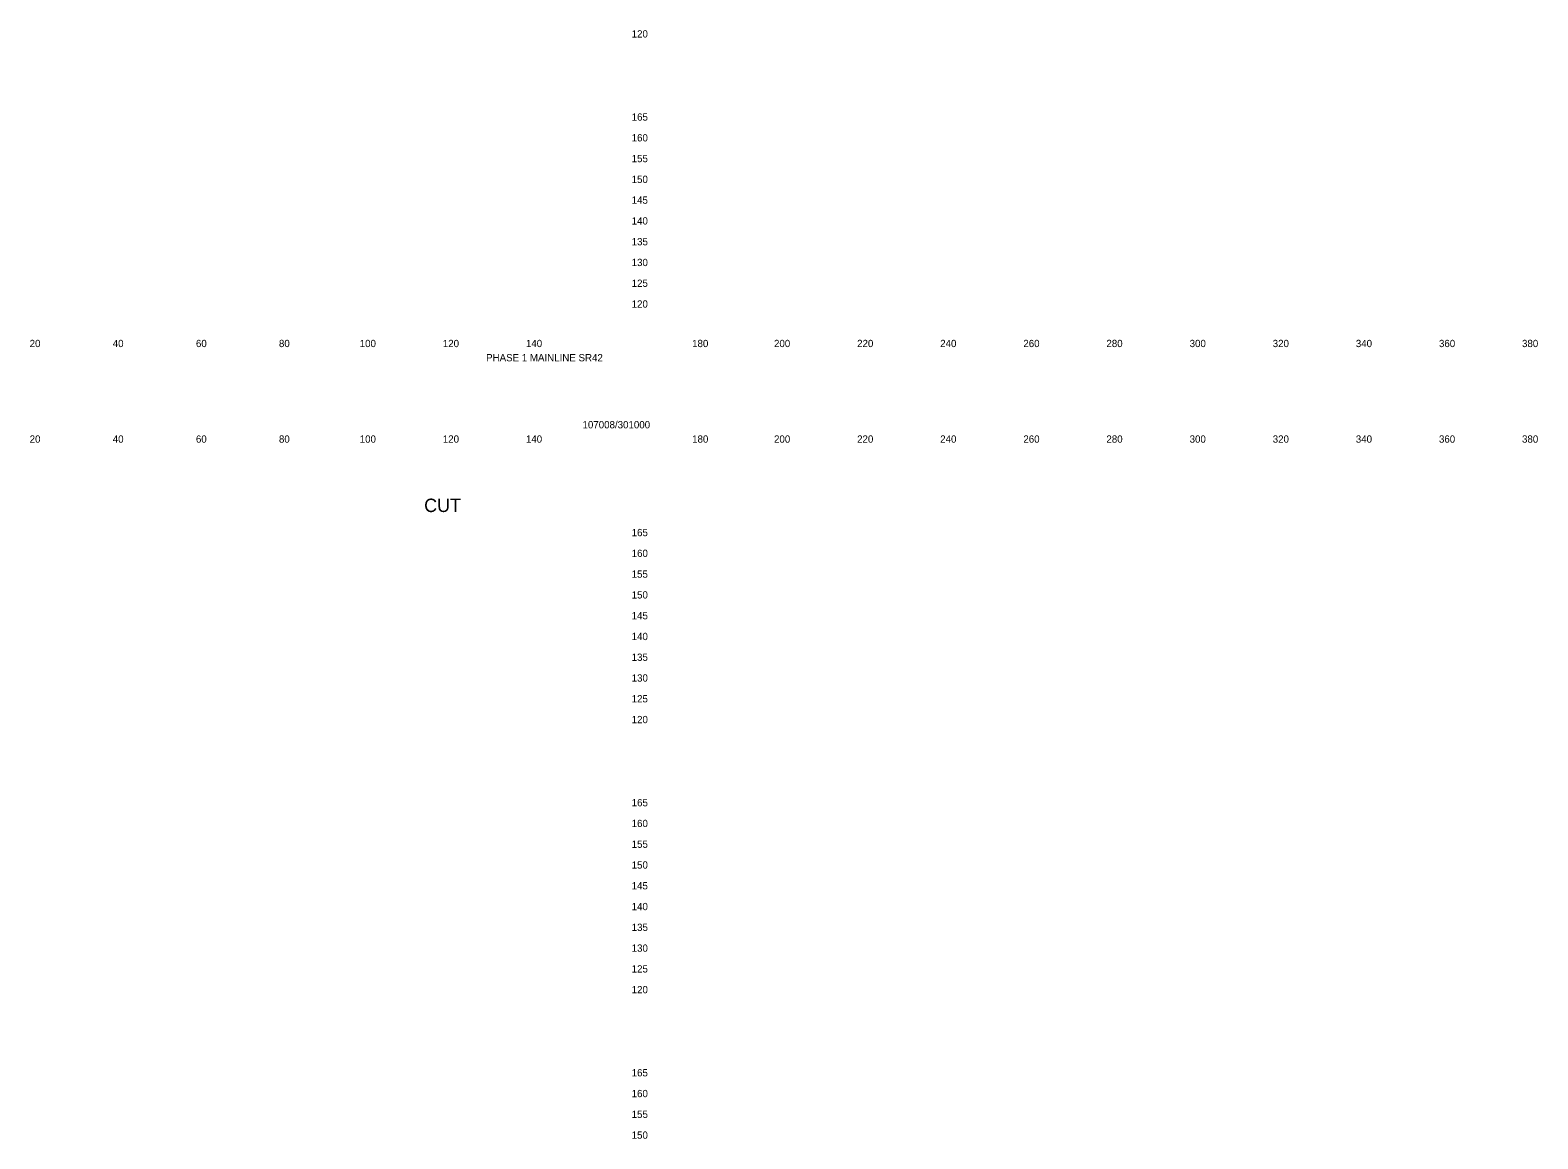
# Model space of a CAD drawing. Extents: x 21281 to 22024, y 6472 to 15198.
# Drawn here: x 21661.4 to 22024.2, y 6744.8 to 7011.6 of the extents above; entities that cross this region are included whole.
import ezdxf

# ---------------------------------------------------------------- set-up
doc = ezdxf.new("R2010")
doc.units = 0
doc.layers.add('XS_SHEET_LABELS_ELEVATION', color=7, linetype='Continuous')
doc.layers.add('XS_SHEET_LABELS_OFFSET', color=7, linetype='Continuous')

msp = doc.modelspace()

# ---------------------------------------------------------------- texts
at = {"layer": 'XS_SHEET_LABELS_ELEVATION'}
for s, p in [('  120  ', (21804.84, 7009.84)), ('  165  ', (21804.84, 6989.84)), ('  160  ', (21804.84, 6984.84)), ('  155  ', (21804.84, 6979.84)), ('  150  ', (21804.84, 6974.84)), ('  145  ', (21804.84, 6969.84)), ('  140  ', (21804.84, 6964.84)), ('  135  ', (21804.84, 6959.84)), ('  130  ', (21804.84, 6954.84)), ('  125  ', (21804.84, 6949.84)), ('  120  ', (21804.84, 6944.84)), ('  165  ', (21804.84, 6889.84)), ('  160  ', (21804.84, 6884.84)), ('  155  ', (21804.84, 6879.84)), ('  150  ', (21804.84, 6874.84)), ('  145  ', (21804.84, 6869.84)), ('  140  ', (21804.84, 6864.84)), ('  135  ', (21804.84, 6859.84)), ('  130  ', (21804.84, 6854.84)), ('  125  ', (21804.84, 6849.84)), ('  120  ', (21804.84, 6844.84)), ('  165  ', (21804.84, 6824.84)), ('  160  ', (21804.84, 6819.84)), ('  155  ', (21804.84, 6814.84)), ('  150  ', (21804.84, 6809.84)), ('  145  ', (21804.84, 6804.84)), ('  140  ', (21804.84, 6799.84)), ('  135  ', (21804.84, 6794.84)), ('  130  ', (21804.84, 6789.84)), ('  125  ', (21804.84, 6784.84)), ('  120  ', (21804.84, 6779.84)), ('  165  ', (21804.84, 6759.84)), ('  160  ', (21804.84, 6754.84)), ('  155  ', (21804.84, 6749.84)), ('  150  ', (21804.84, 6744.84))]:
    msp.add_text(s, height=1.75, dxfattribs=at).set_placement(p)
at = {"layer": 'XS_SHEET_LABELS_OFFSET'}
for s, height, p in [('  20  ', 1.75, (21659.95, 6935.34)), ('  40  ', 1.75, (21679.95, 6935.34)), ('  60  ', 1.75, (21699.97, 6935.34)), ('  80  ', 1.75, (21719.95, 6935.34)), ('  100  ', 1.75, (21739.39, 6935.34)), ('  120  ', 1.75, (21759.39, 6935.34)), ('  140  ', 1.75, (21779.39, 6935.34)), ('  180  ', 1.75, (21819.39, 6935.34)), ('  200  ', 1.75, (21839.1, 6935.34)), ('  220  ', 1.75, (21859.1, 6935.34)), ('  240  ', 1.75, (21879.1, 6935.34)), ('  260  ', 1.75, (21899.11, 6935.34)), ('  280  ', 1.75, (21919.1, 6935.34)), ('  300  ', 1.75, (21939.13, 6935.34)), ('  320  ', 1.75, (21959.13, 6935.34)), ('  340  ', 1.75, (21979.13, 6935.34)), ('  360  ', 1.75, (21999.14, 6935.34)), ('  380  ', 1.75, (22019.13, 6935.34)), ('PHASE 1 MAINLINE SR42', 1.75, (21771.11, 6931.92)), ('107008/301000', 1.75, (21794.31, 6915.79)), ('  20  ', 1.75, (21659.95, 6912.34)), ('  40  ', 1.75, (21679.95, 6912.34)), ('  60  ', 1.75, (21699.97, 6912.34)), ('  80  ', 1.75, (21719.95, 6912.34)), ('  100  ', 1.75, (21739.39, 6912.34)), ('  120  ', 1.75, (21759.39, 6912.34)), ('  140  ', 1.75, (21779.39, 6912.34)), ('  180  ', 1.75, (21819.39, 6912.34)), ('  200  ', 1.75, (21839.1, 6912.34)), ('  220  ', 1.75, (21859.1, 6912.34)), ('  240  ', 1.75, (21879.1, 6912.34)), ('  260  ', 1.75, (21899.11, 6912.34)), ('  280  ', 1.75, (21919.1, 6912.34)), ('  300  ', 1.75, (21939.13, 6912.34)), ('  320  ', 1.75, (21959.13, 6912.34)), ('  340  ', 1.75, (21979.13, 6912.34)), ('  360  ', 1.75, (21999.14, 6912.34)), ('  380  ', 1.75, (22019.13, 6912.34)), ('CUT', 3.222, (21756.2, 6895.65))]:
    msp.add_text(s, height=height, dxfattribs=at).set_placement(p)

doc.saveas('drawing.dxf')
